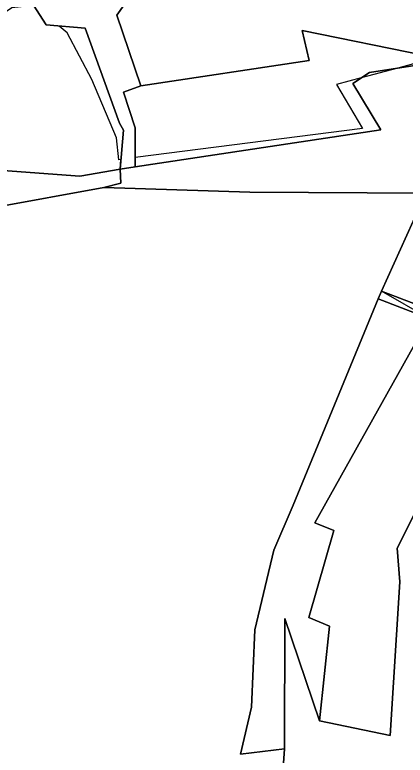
# Model space of a CAD drawing. Extents: x -477304 to -465429, y -1159113 to -1149210.
# Drawn here: x -475735.2 to -475584.5, y -1153027 to -1152741 of the extents above; entities that cross this region are included whole.
import ezdxf

# ---------------------------------------------------------------- set-up
doc = ezdxf.new("R2010")
doc.units = 0
for name, color, linetype in [('BPEJ_s', 7, 'Continuous'), ('orna_s', 7, 'Continuous'), ('ostatni_s', 7, 'Continuous'), ('PUPFL_s', 7, 'Continuous'), ('trav_porost_s', 7, 'Continuous')]:
    doc.layers.add(name, color=color, linetype=linetype)

msp = doc.modelspace()

# ---------------------------------------------------------------- linework, layer by layer
at = {"layer": 'BPEJ_s'}
for points in [[(-475696, -1152788.5), (-475705.5, -1152766), (-475715, -1152748), (-475718.08, -1152745.36), (-475723.15, -1152744.93), (-475728.05, -1152737.37)], [(-475577.5, -1152759), (-475587.33, -1152761.64), (-475601.43, -1152765.43), (-475611, -1152768), (-475601, -1152785), (-475688.7, -1152796.2), (-475688.69, -1152799.79), (-475694.55, -1152800.67), (-475694.22, -1152796.9), (-475695, -1152797), (-475696, -1152788.5), (-475705.5, -1152766), (-475715, -1152748), (-475718.08, -1152745.36), (-475723.15, -1152744.93), (-475728.05, -1152737.37)], [(-475577.5, -1152759), (-475587.33, -1152761.64), (-475601.43, -1152765.43), (-475611, -1152768), (-475601, -1152785), (-475688.7, -1152796.2), (-475688.69, -1152799.79), (-475694.55, -1152800.67), (-475694.22, -1152796.9), (-475695, -1152797), (-475696, -1152788.5)], [(-475548.51, -1152869.36), (-475587.54, -1152947.04), (-475586.48, -1152960.09), (-475590.2, -1153019.39), (-475617.49, -1153013.79), (-475613.73, -1152977.13), (-475621.62, -1152973.88), (-475611.96, -1152940.26), (-475619.33, -1152937.28), (-475575.21, -1152858.31), (-475593.59, -1152847.84), (-475576.52, -1152809.97)], [(-475548.51, -1152869.36), (-475587.54, -1152947.04), (-475586.48, -1152960.09), (-475590.2, -1153019.39), (-475617.49, -1153013.79), (-475613.73, -1152977.13), (-475621.62, -1152973.88), (-475611.96, -1152940.26), (-475619.33, -1152937.28), (-475575.21, -1152858.31), (-475593.59, -1152847.84), (-475576.52, -1152809.97)]]:
    msp.add_lwpolyline(points, dxfattribs=at)
at = {"layer": 'orna_s'}
msp.add_lwpolyline([(-475593.59, -1152847.84), (-475576.52, -1152809.97), (-475570.41, -1152795.61), (-475549.31, -1152799.53), (-475565.52, -1152837.98), (-475572.32, -1152855.91)], close=True, dxfattribs=at)
at = {"layer": 'ostatni_s'}
msp.add_lwpolyline([(-475575.21, -1152858.31), (-475594.83, -1152850.7), (-475593.59, -1152847.84), (-475572.32, -1152855.91)], dxfattribs=at)
at = {"layer": 'PUPFL_s'}
for points in [[(-475796.22, -1152784.93), (-475784.02, -1152759.92), (-475759.89, -1152754.16), (-475736.36, -1152738.27), (-475728.05, -1152737.37), (-475723.15, -1152744.93), (-475708.1, -1152746.2), (-475694.78, -1152782.88), (-475693.22, -1152785.55), (-475694.55, -1152800.67), (-475710.12, -1152803.38), (-475743.31, -1152800.9)], [(-475688.75, -1152784.73), (-475693.19, -1152770.91), (-475686.56, -1152768.49), (-475621.57, -1152758.65), (-475624.23, -1152747.16), (-475576.16, -1152756.87), (-475554.46, -1152744.91), (-475554.12, -1152747.68), (-475551.6, -1152753.22), (-475566.51, -1152758.41), (-475598.28, -1152763.34), (-475604.67, -1152767.58), (-475593.82, -1152785.42), (-475688.69, -1152799.79)], [(-475694.55, -1152800.67), (-475688.69, -1152799.79), (-475593.82, -1152785.42), (-475604.67, -1152767.58), (-475598.28, -1152763.34), (-475566.51, -1152758.41), (-475551.6, -1152753.22), (-475559.87, -1152773.35), (-475570.41, -1152795.61), (-475576.52, -1152809.97), (-475644.5, -1152809.53), (-475700.83, -1152807.76), (-475694.32, -1152806.09)], [(-475694.32, -1152806.09), (-475700.83, -1152807.76), (-475743.28, -1152815.41), (-475801.38, -1152815.78), (-475843.3, -1152806.74), (-475862.68, -1152794.15), (-475854.78, -1152783.6), (-475844.51, -1152793.57), (-475806.22, -1152807.68), (-475743.31, -1152800.9), (-475710.12, -1152803.38), (-475694.55, -1152800.67)], [(-475575.21, -1152858.31), (-475619.33, -1152937.28), (-475611.96, -1152940.26), (-475621.62, -1152973.88), (-475613.73, -1152977.13), (-475617.49, -1153013.79), (-475630.92, -1152974.27), (-475631.11, -1153024.55), (-475648.02, -1153026.57), (-475643.82, -1153008.41), (-475642.55, -1152978.65), (-475635.17, -1152947.89), (-475627.73, -1152930.46), (-475594.83, -1152850.7)]]:
    msp.add_lwpolyline(points, close=True, dxfattribs=at)
for points in [[(-475743.28, -1152815.41), (-475700.83, -1152807.76), (-475644.5, -1152809.53), (-475576.52, -1152809.97), (-475593.59, -1152847.84), (-475594.83, -1152850.7), (-475627.73, -1152930.46), (-475635.17, -1152947.89), (-475642.55, -1152978.65), (-475643.82, -1153008.41), (-475648.02, -1153026.57), (-475631.11, -1153024.55), (-475635.36, -1153085.02), (-475662.21, -1153095.67), (-475701.5, -1153108.22), (-475770.43, -1153174.06)], [(-475635.36, -1153085.02), (-475631.11, -1153024.55), (-475630.92, -1152974.27), (-475617.49, -1153013.79), (-475590.2, -1153019.39), (-475586.48, -1152960.09), (-475587.54, -1152947.04), (-475548.51, -1152869.36), (-475537.64, -1152876.53), (-475541.47, -1152890.66), (-475549.36, -1152917.02), (-475557.61, -1152934.96), (-475566.47, -1152942.81), (-475568.81, -1152949.28), (-475571.1, -1152965.73), (-475567.92, -1152999.53), (-475564.76, -1153010.23), (-475560.24, -1153026.23), (-475557.79, -1153037.72)]]:
    msp.add_lwpolyline(points, dxfattribs=at)
at = {"layer": 'trav_porost_s'}
for points in [[(-475563.59, -1152714.27), (-475556.79, -1152726.11), (-475554.46, -1152744.91), (-475576.16, -1152756.87), (-475624.23, -1152747.16), (-475621.57, -1152758.65), (-475686.56, -1152768.49), (-475695.79, -1152741.11), (-475675.66, -1152712.58), (-475642.36, -1152708.05), (-475639.99, -1152696.96), (-475614.53, -1152691.15), (-475585.75, -1152697.58), (-475579.41, -1152701.49), (-475568.62, -1152709.29)], [(-475548.51, -1152869.36), (-475587.54, -1152947.04), (-475586.48, -1152960.09), (-475590.2, -1153019.39), (-475617.49, -1153013.79), (-475613.73, -1152977.13), (-475621.62, -1152973.88), (-475611.96, -1152940.26), (-475619.33, -1152937.28), (-475575.21, -1152858.31), (-475551.06, -1152867.68)]]:
    msp.add_lwpolyline(points, close=True, dxfattribs=at)
msp.add_lwpolyline([(-475675.66, -1152712.58), (-475695.79, -1152741.11), (-475686.56, -1152768.49), (-475693.19, -1152770.91), (-475688.75, -1152784.73), (-475688.69, -1152799.79), (-475694.55, -1152800.67), (-475693.22, -1152785.55), (-475694.78, -1152782.88), (-475708.1, -1152746.2), (-475723.15, -1152744.93), (-475728.05, -1152737.37)], dxfattribs=at)

doc.saveas('drawing.dxf')
